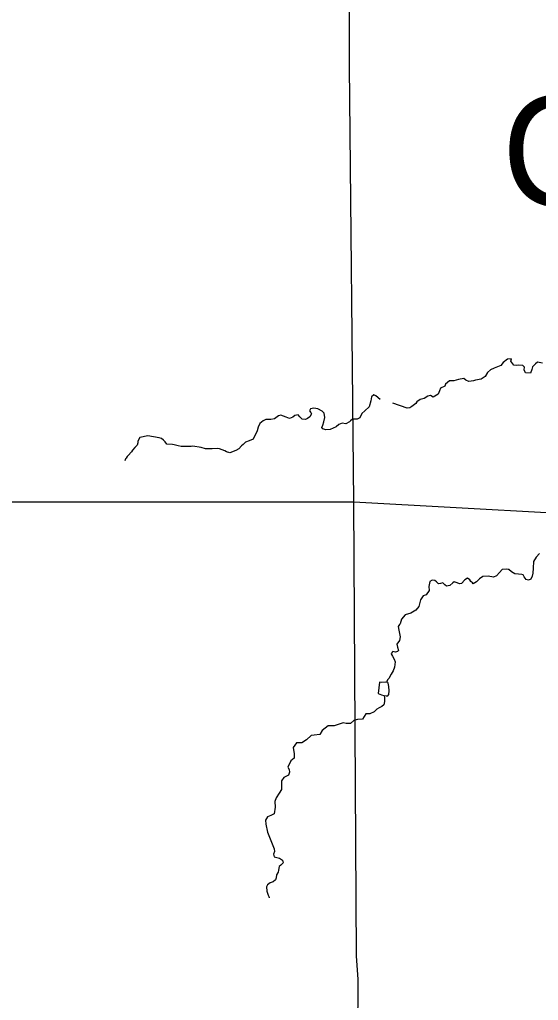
# Model space of a CAD drawing. Extents: x -492261 to -432772, y 1441225 to 1452922.
# Drawn here: x -459507.6 to -459432.7, y 1452220.8 to 1452362.4 of the extents above; entities that cross this region are included whole.
import ezdxf

# ---------------------------------------------------------------- set-up
doc = ezdxf.new("R2010")
doc.units = 0
doc.layers.add('Default', color=7, linetype='Continuous')

msp = doc.modelspace()

# ---------------------------------------------------------------- linework, layer by layer
at = {"layer": 'Default'}
for points in [[(-459458.97, 1452182.95), (-459458.72, 1452223.82), (-459458.96, 1452227.22), (-459459.32, 1452292.75), (-459459.97, 1452355.7), (-459459.94, 1452358.73), (-459460.05, 1452422.59), (-459460.04, 1452425.55), (-459459.65, 1452486.97), (-459459.67, 1452490.05), (-459460.02, 1452553.88), (-459459.91, 1452556.59), (-459459.92, 1452564.34)], [(-459432.13, 1452312.81), (-459432.82, 1452312.95), (-459433.14, 1452312.7), (-459433.56, 1452312.27), (-459433.68, 1452311.88), (-459433.86, 1452311.37), (-459434.59, 1452311.43), (-459434.75, 1452311.83), (-459434.72, 1452312.24), (-459434.95, 1452312.48), (-459435.52, 1452312.52), (-459435.91, 1452312.48), (-459436.27, 1452312.51), (-459436.7, 1452313.08), (-459436.58, 1452313.44), (-459437.19, 1452313.4), (-459437.79, 1452312.9), (-459438.14, 1452312.46), (-459439.07, 1452312.07), (-459439.63, 1452311.85), (-459440.07, 1452311.47), (-459440.39, 1452310.9), (-459440.96, 1452310.49), (-459441.79, 1452310.38), (-459442.08, 1452310.24), (-459442.76, 1452310.17), (-459443.19, 1452310.37), (-459443.45, 1452310.59), (-459444.25, 1452310.45), (-459444.89, 1452310.25), (-459445.54, 1452310.26), (-459446.1, 1452309.79), (-459446.22, 1452309.51), (-459446.82, 1452309.19), (-459446.96, 1452308.84), (-459447.15, 1452308.35), (-459447.91, 1452307.9), (-459448.29, 1452308.14), (-459448.68, 1452308.06), (-459449.19, 1452307.7), (-459449.76, 1452307.56), (-459450.23, 1452307.25), (-459450.41, 1452306.98), (-459450.95, 1452306.55), (-459451.26, 1452306.34), (-459451.66, 1452306.32), (-459453.73, 1452307.05)], [(-459455.54, 1452307.56), (-459456.17, 1452308.11), (-459456.45, 1452308.24), (-459456.77, 1452307.95), (-459456.89, 1452307.37), (-459457.12, 1452306.52), (-459457.77, 1452305.95), (-459458.16, 1452305.52), (-459458.49, 1452304.93), (-459458.84, 1452304.73), (-459459.51, 1452304.72), (-459459.82, 1452304.49), (-459459.98, 1452304.32), (-459460.48, 1452304.06), (-459461.02, 1452304.14), (-459461.49, 1452303.94), (-459461.9, 1452303.62), (-459462.75, 1452303.23), (-459463.4, 1452303.17), (-459463.82, 1452303.32), (-459463.94, 1452303.52), (-459463.79, 1452303.88), (-459463.65, 1452304.36), (-459463.51, 1452304.98), (-459463.64, 1452305.57), (-459463.91, 1452305.9), (-459464.53, 1452306.21), (-459465.13, 1452306.3), (-459465.6, 1452306.23), (-459465.72, 1452305.94), (-459465.54, 1452305.68), (-459465.45, 1452305.48), (-459465.68, 1452305.08)], [(-459465.68, 1452305.08), (-459466.01, 1452304.84), (-459466.31, 1452304.67), (-459466.78, 1452304.73), (-459467.14, 1452305.08), (-459467.38, 1452305.37), (-459467.85, 1452305.27), (-459468.15, 1452305.03), (-459468.64, 1452304.83), (-459469.11, 1452305.01), (-459469.88, 1452305.32), (-459470.21, 1452305.19), (-459470.78, 1452304.79), (-459471.3, 1452304.68), (-459472.03, 1452304.66), (-459472.44, 1452304.5), (-459472.88, 1452304.08), (-459473.12, 1452303.57), (-459473.28, 1452303.03), (-459473.87, 1452301.86), (-459474.45, 1452301.61), (-459474.98, 1452301.41), (-459475.32, 1452301.05), (-459475.52, 1452300.87), (-459475.91, 1452300.44), (-459476.36, 1452300.2), (-459477.21, 1452299.88), (-459477.7, 1452300.01), (-459477.97, 1452300.17), (-459478.71, 1452300.46), (-459479.06, 1452300.51), (-459479.77, 1452300.46), (-459480.72, 1452300.43), (-459481.37, 1452300.64), (-459482.58, 1452300.83), (-459482.79, 1452300.8), (-459483.4, 1452300.76), (-459484.26, 1452300.77), (-459484.7, 1452300.86), (-459485.26, 1452301.03), (-459485.48, 1452301.05), (-459486.32, 1452301.12), (-459486.58, 1452301.44), (-459486.78, 1452301.69), (-459487.1, 1452301.91), (-459487.41, 1452302.04), (-459488.22, 1452302.19), (-459489.08, 1452302.31), (-459490.2, 1452302.06), (-459490.5, 1452301.53), (-459490.48, 1452301.3), (-459490.6, 1452300.99), (-459490.91, 1452300.65), (-459491.29, 1452300.27), (-459491.41, 1452299.99), (-459491.91, 1452299.49), (-459492.05, 1452299.32), (-459492.17, 1452299.11), (-459492.26, 1452298.99), (-459492.33, 1452298.85), (-459492.39, 1452298.69)], [(-459415.91, 1452290.34), (-459459.32, 1452292.75), (-459523.23, 1452292.76), (-459523.8, 1452292.74), (-459589.51, 1452292.97), (-459655.21, 1452292.98), (-459655.94, 1452292.93), (-459676.51, 1452292.88)], [(-459432.54, 1452285.31), (-459433.02, 1452284.78), (-459433.42, 1452284.17), (-459433.45, 1452283.23), (-459433.52, 1452282.49), (-459433.59, 1452282.05), (-459433.81, 1452281.63), (-459434.12, 1452281.46), (-459434.49, 1452281.56), (-459434.76, 1452281.96), (-459434.91, 1452282.23), (-459435.08, 1452282.3), (-459435.59, 1452282.33), (-459436.12, 1452282.41), (-459436.6, 1452282.69), (-459436.98, 1452282.99), (-459437.05, 1452283.01), (-459437.3, 1452283.05), (-459437.92, 1452283.01), (-459438.31, 1452282.59), (-459438.77, 1452282.12), (-459439.17, 1452281.9), (-459439.98, 1452282.06), (-459440.73, 1452282.02), (-459441.2, 1452281.67), (-459441.66, 1452281.23), (-459442.13, 1452280.96), (-459442.24, 1452281.09), (-459442.45, 1452281.28), (-459442.61, 1452281.52), (-459442.95, 1452281.74), (-459443.33, 1452281.54), (-459443.82, 1452280.98), (-459444.07, 1452280.94), (-459444.42, 1452281.09), (-459444.85, 1452281.23), (-459445.06, 1452281.1), (-459445.5, 1452280.68), (-459445.97, 1452280.6), (-459446.21, 1452280.78), (-459446.48, 1452281.08), (-459446.84, 1452281.01), (-459447.12, 1452280.94), (-459447.39, 1452281.21), (-459447.66, 1452281.43), (-459448.03, 1452281.46), (-459448.39, 1452281.26), (-459448.52, 1452280.57), (-459448.46, 1452280), (-459448.91, 1452279.34), (-459449.35, 1452279.22), (-459449.72, 1452278.62), (-459449.97, 1452277.69), (-459450.39, 1452277.16), (-459451.09, 1452276.69), (-459451.92, 1452276.47), (-459452.45, 1452275.86), (-459452.67, 1452275.19), (-459452.73, 1452275.06), (-459452.92, 1452274.76), (-459452.84, 1452274.23), (-459452.64, 1452273.28), (-459452.74, 1452272.77), (-459453.14, 1452272.21), (-459453.05, 1452271.82), (-459452.91, 1452271.32), (-459453.02, 1452271.17), (-459453.33, 1452271.09), (-459453.73, 1452271.15), (-459453.97, 1452270.9), (-459453.91, 1452270.72), (-459453.78, 1452270.5)], [(-459453.78, 1452270.5), (-459453.54, 1452270.08), (-459453.38, 1452269.66), (-459453.46, 1452268.89), (-459453.64, 1452268.38), (-459453.81, 1452268.16), (-459453.95, 1452267.89), (-459454.31, 1452267.27), (-459454.46, 1452267.06), (-459454.59, 1452266.83), (-459454.63, 1452266.71)], [(-459454.36, 1452266.6), (-459454.45, 1452266.69), (-459454.83, 1452266.72), (-459455.28, 1452266.7), (-459455.64, 1452266.73), (-459455.84, 1452265.1), (-459455.36, 1452264.92), (-459454.99, 1452264.8), (-459454.69, 1452264.77), (-459454.45, 1452264.76), (-459454.29, 1452264.97), (-459454.25, 1452265.48), (-459454.29, 1452266.12), (-459454.36, 1452266.6)], [(-459454.94, 1452264.8), (-459454.92, 1452264.44), (-459454.93, 1452263.96), (-459455.01, 1452263.47), (-459455.28, 1452263.23), (-459455.69, 1452263.05), (-459456.03, 1452262.85), (-459456.42, 1452262.46), (-459457.02, 1452262.17), (-459457.59, 1452262.18), (-459458.11, 1452261.42), (-459458.79, 1452261.37), (-459459.36, 1452261.22), (-459459.84, 1452260.78), (-459460.46, 1452260.78), (-459460.88, 1452260.86), (-459461.6, 1452260.65), (-459462.17, 1452260.44), (-459463.02, 1452260.45), (-459463.89, 1452259.76), (-459464.25, 1452259.16), (-459465.05, 1452259.07), (-459465.51, 1452259.03), (-459466.15, 1452258.4), (-459466.83, 1452257.99), (-459467.61, 1452257.97), (-459468.1, 1452257.3), (-459467.95, 1452256.4), (-459467.96, 1452255.75), (-459468.44, 1452255.39), (-459468.84, 1452254.47), (-459468.69, 1452254.14), (-459468.62, 1452253.73), (-459468.78, 1452253.29), (-459469.44, 1452252.96), (-459469.78, 1452252.5), (-459469.78, 1452251.87), (-459469.79, 1452251.24), (-459470.1, 1452250.71), (-459470.54, 1452250.06), (-459470.73, 1452249.52), (-459470.7, 1452248.71), (-459470.85, 1452247.73), (-459471.3, 1452247.5), (-459471.77, 1452247.29), (-459472.08, 1452246.83), (-459472.05, 1452246.21), (-459471.78, 1452245.1), (-459470.84, 1452242.66), (-459470.79, 1452242.28), (-459470.94, 1452241.92), (-459470.81, 1452241.53), (-459470.04, 1452241.32), (-459469.62, 1452241.05), (-459469.52, 1452240.65), (-459469.88, 1452240.29), (-459470.1, 1452240.1), (-459470.19, 1452239.61), (-459470.23, 1452239.29), (-459470.47, 1452238.93), (-459470.53, 1452238.5), (-459470.62, 1452238.19), (-459470.96, 1452237.9), (-459471.4, 1452237.78), (-459471.79, 1452237.45), (-459471.94, 1452237.16), (-459471.9, 1452236.57), (-459471.79, 1452236.26), (-459471.71, 1452235.98), (-459471.61, 1452235.77), (-459471.57, 1452235.64), (-459471.55, 1452235.59)]]:
    msp.add_lwpolyline(points, dxfattribs=at)

# ---------------------------------------------------------------- texts
msp.add_text('CRAM', height=15.84, dxfattribs=at).set_placement((-459437.98, 1452335.55))

doc.saveas('drawing.dxf')
